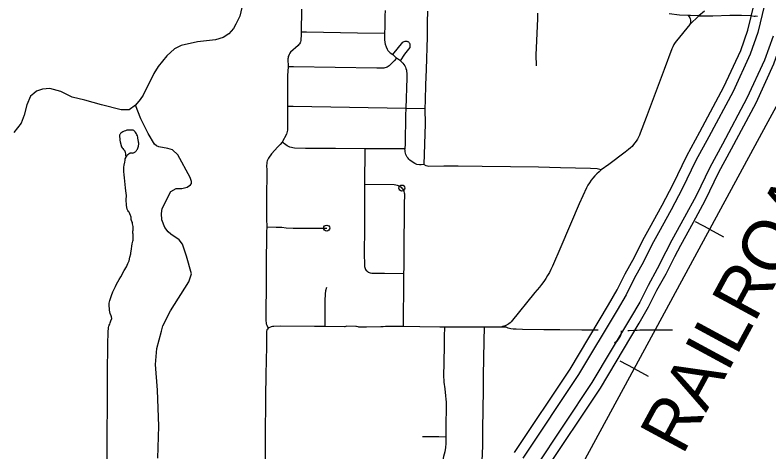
# Model space of a CAD drawing. Extents: x -19 to 366, y -4 to 359.
# Drawn here: x 149.853 to 151.042, y 186.743 to 187.433 of the extents above; entities that cross this region are included whole.
import ezdxf

# ---------------------------------------------------------------- set-up
doc = ezdxf.new("R2010")
doc.units = 0
for name, color, linetype in [('Level 15', 7, 'Continuous'), ('Level 27', 7, 'Continuous'), ('Level 33', 7, 'Continuous'), ('Level 34', 7, 'Continuous'), ('Level 35', 7, 'Continuous'), ('Level 40', 7, 'Continuous'), ('Level 60', 7, 'Continuous')]:
    doc.layers.add(name, color=color, linetype=linetype)

msp = doc.modelspace()

# ---------------------------------------------------------------- linework, layer by layer
at = {"layer": 'Level 15'}
for points in [[(151.0085, 187.4087), (151.0187, 187.452), (151.0236, 187.4807), (151.0268, 187.5035), (151.0365, 187.58), (151.0399, 187.6137), (151.041, 187.6251), (151.0436, 187.648), (151.0629, 187.8056), (151.0711, 187.8695), (151.074, 187.8952), (151.0763, 187.9135)], [(151.0923, 187.9115), (151.09, 187.8933), (151.0871, 187.8676), (151.0789, 187.8036), (151.0596, 187.6461), (151.057, 187.6235), (151.056, 187.6121), (151.0525, 187.5782), (151.0427, 187.5013), (151.0396, 187.4782), (151.0344, 187.4488), (151.0242, 187.405)], [(150.6404, 186.7422), (150.728, 186.8741), (150.7884, 186.9754), (150.8022, 186.9989), (150.815, 187.0246), (150.8295, 187.0509), (150.8429, 187.0775), (150.8531, 187.0966), (150.8731, 187.1329), (150.8905, 187.1656), (150.9122, 187.2106), (150.9327, 187.2483), (150.9707, 187.3194), (150.9971, 187.3769), (151.0085, 187.4087)], [(151.0242, 187.405), (151.0119, 187.3709), (150.985, 187.3123), (150.9468, 187.2407), (150.9264, 187.2033), (150.9047, 187.1584), (150.8872, 187.1253), (150.8672, 187.089), (150.8571, 187.0701), (150.8436, 187.0435), (150.8292, 187.0172), (150.8163, 186.9913), (150.8022, 186.9672), (150.7415, 186.8656), (150.6537, 186.7333)], [(151.0482, 187.3994), (151.0346, 187.3616), (151.0069, 187.3015), (150.9683, 187.2291), (150.9482, 187.1921), (150.9266, 187.1474), (150.9087, 187.1136), (150.8887, 187.0773), (150.8788, 187.0588), (150.8653, 187.0321), (150.8509, 187.0058), (150.8378, 186.9797), (150.8233, 186.9548), (150.7622, 186.8526), (150.673, 186.7181)], [(150.6862, 186.7092), (150.7758, 186.844), (150.837, 186.9467), (150.8519, 186.9721), (150.865, 186.9984), (150.8794, 187.0246), (150.893, 187.0515), (150.9027, 187.0697), (150.9228, 187.106), (150.9408, 187.1401), (150.9624, 187.1848), (150.9824, 187.2215), (151.0213, 187.2944), (151.0494, 187.3556), (151.0638, 187.3957)]]:
    msp.add_lwpolyline(points, dxfattribs=at)
at = {"layer": 'Level 27'}
msp.add_lwpolyline([(150.8086, 186.9343), (150.8087, 186.9316), (150.8085, 186.9301), (150.808, 186.9282), (150.8074, 186.9268), (150.806, 186.9246), (150.8036, 186.9213), (150.8016, 186.9183), (150.7979, 186.915)], dxfattribs=at)
at = {"layer": 'Level 33'}
for points in [[(150.3042, 187.442), (150.304, 187.4056)], [(150.4363, 187.4401), (150.436, 187.4316), (150.4357, 187.4141), (150.4353, 187.4037)], [(150.9401, 187.4391), (150.9313, 187.4314)], [(150.5033, 187.4387), (150.5027, 187.4214), (150.5025, 187.3981), (150.5009, 187.3469), (150.5001, 187.3224), (150.4997, 187.2982), (150.4992, 187.2848)], [(150.6764, 187.4357), (150.6764, 187.4273), (150.6748, 187.3919), (150.6741, 187.3702), (150.6745, 187.3524)], [(150.9143, 187.4321), (150.9005, 187.4324), (150.8845, 187.4345)], [(150.9143, 187.4321), (150.9158, 187.43), (150.9167, 187.4284), (150.9173, 187.4267), (150.9177, 187.4249), (150.9179, 187.4231), (150.9178, 187.4213), (150.9175, 187.4196), (150.917, 187.4178)], [(150.9313, 187.4314), (150.918, 187.4321), (150.9143, 187.4321)], [(150.9313, 187.4314), (150.917, 187.4178)], [(150.9313, 187.4314), (150.9533, 187.4317), (150.9801, 187.4323), (150.9986, 187.4324), (151.0127, 187.4319), (151.0185, 187.4312), (151.0198, 187.431)], [(151.0237, 187.4305), (151.0198, 187.431)], [(150.917, 187.4178), (150.896, 187.3922), (150.8939, 187.3892), (150.8919, 187.386), (150.8902, 187.3828), (150.8886, 187.3794), (150.8762, 187.3468), (150.8481, 187.271), (150.8388, 187.2464), (150.8375, 187.2431), (150.836, 187.2399), (150.8342, 187.2368), (150.8324, 187.2338), (150.8303, 187.2309), (150.8281, 187.2282), (150.8257, 187.2255), (150.8232, 187.223), (150.8204, 187.2207), (150.8176, 187.2186), (150.8147, 187.2166), (150.7889, 187.1968), (150.7772, 187.1884)], [(150.304, 187.4056), (150.3039, 187.4008), (150.3035, 187.3942), (150.3033, 187.3924), (150.3028, 187.3907), (150.3022, 187.3891), (150.3013, 187.3875), (150.3003, 187.3861), (150.2991, 187.3848), (150.2873, 187.3739), (150.2861, 187.3724), (150.2851, 187.3707), (150.2842, 187.369), (150.2836, 187.3672), (150.2832, 187.3654), (150.2829, 187.3635), (150.2833, 187.3508)], [(150.4353, 187.4037), (150.3927, 187.4042), (150.3124, 187.4059), (150.304, 187.4056)], [(150.4353, 187.4037), (150.4354, 187.3941), (150.4357, 187.3893), (150.4363, 187.3867), (150.4378, 187.3826), (150.4395, 187.3789), (150.4407, 187.377), (150.4418, 187.3756), (150.4444, 187.3733), (150.4484, 187.3703)], [(150.4484, 187.3703), (150.4644, 187.39), (150.4654, 187.3906), (150.4666, 187.3911), (150.4678, 187.3914), (150.469, 187.3915), (150.4702, 187.3913), (150.4716, 187.3909)], [(150.4605, 187.3607), (150.4675, 187.3708), (150.4756, 187.3817), (150.4759, 187.3829), (150.476, 187.3842), (150.4759, 187.3854), (150.4756, 187.3866), (150.4751, 187.3877), (150.4744, 187.3888), (150.4735, 187.3897), (150.4725, 187.3904), (150.4716, 187.3909)], [(150.4545, 187.3648), (150.4484, 187.3703)], [(150.4545, 187.3648), (150.4506, 187.3604), (150.4426, 187.3524), (150.4411, 187.3513), (150.4395, 187.3504), (150.4378, 187.3497), (150.4361, 187.3492), (150.4343, 187.3489), (150.4232, 187.3488), (150.292, 187.3511), (150.2833, 187.3508)], [(150.4605, 187.3607), (150.4545, 187.3648)], [(150.4605, 187.3607), (150.4643, 187.3566), (150.4658, 187.3547), (150.4672, 187.3527), (150.4683, 187.3506), (150.4692, 187.3483), (150.4698, 187.346), (150.4702, 187.3436), (150.4704, 187.3412), (150.4705, 187.3339), (150.4691, 187.2852)], [(150.2833, 187.3508), (150.2826, 187.3375), (150.2825, 187.3102), (150.2826, 187.2884)], [(150.2826, 187.2884), (150.2822, 187.2756), (150.2822, 187.2531), (150.2822, 187.2509), (150.2818, 187.2488), (150.2813, 187.2467), (150.2806, 187.2447), (150.274, 187.232)], [(150.4691, 187.2852), (150.2914, 187.2885), (150.2826, 187.2884)], [(150.4691, 187.2852), (150.4687, 187.2745), (150.468, 187.2296), (150.4676, 187.2218)], [(150.4992, 187.2848), (150.4691, 187.2852)], [(150.4992, 187.2848), (150.4993, 187.2613), (150.4974, 187.1967)], [(150.274, 187.232), (150.2709, 187.2284), (150.2673, 187.225), (150.2569, 187.2137), (150.2525, 187.2071)], [(150.4041, 187.2216), (150.3578, 187.2221), (150.3108, 187.2223), (150.2933, 187.2227), (150.2908, 187.223), (150.2885, 187.2236), (150.2862, 187.2244), (150.2839, 187.2253), (150.2818, 187.2265), (150.2798, 187.2278), (150.274, 187.232)], [(150.4041, 187.2216), (150.404, 187.1654)], [(150.4676, 187.2218), (150.4536, 187.2216), (150.4041, 187.2216)], [(150.4711, 187.2087), (150.4701, 187.2106), (150.4692, 187.2126), (150.4685, 187.2147), (150.468, 187.2168), (150.4677, 187.219), (150.4676, 187.2218)], [(150.2525, 187.2071), (150.2512, 187.2047), (150.2504, 187.2025), (150.2499, 187.2003), (150.2496, 187.198), (150.2495, 187.1957), (150.2498, 187.1876), (150.249, 187.142), (150.2491, 187.1349), (150.2494, 187.1274), (150.2495, 187.1112), (150.2497, 187.0983)], [(150.4974, 187.1967), (150.493, 187.1963), (150.4907, 187.1963), (150.4864, 187.1971), (150.4832, 187.1986), (150.4803, 187.1999), (150.4754, 187.2037), (150.4738, 187.2052), (150.4724, 187.2069), (150.4711, 187.2087)], [(150.7772, 187.1884), (150.7705, 187.1898), (150.7602, 187.1905), (150.7129, 187.1915), (150.6783, 187.1926), (150.6339, 187.193), (150.5892, 187.1936), (150.5516, 187.1945), (150.529, 187.1943), (150.505, 187.1936), (150.5008, 187.1948), (150.4974, 187.1967)], [(150.7772, 187.1884), (150.7737, 187.1855), (150.7703, 187.1823), (150.7672, 187.179), (150.7641, 187.1755), (150.7613, 187.1719), (150.7586, 187.1682), (150.7562, 187.1643), (150.7537, 187.16)], [(150.404, 187.1654), (150.4036, 187.1563), (150.4039, 187.1395), (150.4036, 187.1269), (150.4037, 187.0956), (150.4035, 187.0574), (150.4038, 187.0375), (150.4039, 187.0359), (150.4042, 187.0342), (150.4048, 187.0326), (150.4056, 187.0311), (150.4065, 187.0297)], [(150.4587, 187.1627), (150.4572, 187.1634), (150.4556, 187.1639), (150.4504, 187.1647), (150.404, 187.1654)], [(150.4587, 187.1627), (150.4602, 187.1619), (150.4615, 187.1609), (150.4627, 187.1597), (150.4638, 187.1584), (150.4647, 187.157), (150.4659, 187.1543), (150.4665, 187.1523), (150.4667, 187.1507), (150.4664, 187.133), (150.4665, 187.1126), (150.466, 187.0783), (150.4657, 187.0341), (150.4655, 187.0242)], [(150.7537, 187.16), (150.7425, 187.1348), (150.7136, 187.0671), (150.7003, 187.0363), (150.6979, 187.0313), (150.6953, 187.0263), (150.6925, 187.0215), (150.6896, 187.0168), (150.6865, 187.0121), (150.6832, 187.0076), (150.6797, 187.0032), (150.6761, 186.999), (150.6723, 186.9948), (150.6349, 186.9487), (150.6333, 186.9471), (150.6316, 186.9457), (150.6297, 186.9444), (150.6277, 186.9433), (150.6257, 186.9423), (150.6236, 186.9416), (150.6214, 186.941), (150.6191, 186.9401)], [(150.2497, 187.0983), (150.2495, 187.0902), (150.2495, 187.0669), (150.2488, 187.0599), (150.2487, 187.0558), (150.2485, 187.0369), (150.2485, 187.001), (150.2481, 186.9681), (150.2482, 186.9516), (150.2489, 186.9453), (150.2497, 186.9432), (150.2519, 186.9388)], [(150.2497, 187.0983), (150.2643, 187.0982), (150.2691, 187.0981), (150.2733, 187.0978), (150.2805, 187.0968), (150.2914, 187.0966), (150.3442, 187.0965)], [(150.4655, 187.0242), (150.4355, 187.0247), (150.4151, 187.0249), (150.4134, 187.0252), (150.4118, 187.0257), (150.4103, 187.0265), (150.4089, 187.0274), (150.4076, 187.0285), (150.4065, 187.0297)], [(150.4655, 187.0242), (150.4652, 187.017), (150.4649, 186.9412)], [(150.3417, 186.9411), (150.3419, 186.9821), (150.3421, 186.9925), (150.343, 186.9983), (150.3443, 187.0034)], [(150.3417, 186.9411), (150.325, 186.9411), (150.2711, 186.9418), (150.2609, 186.9414), (150.2588, 186.9412), (150.2566, 186.9407), (150.2519, 186.9388)], [(150.4649, 186.9412), (150.4571, 186.9411), (150.4369, 186.9412), (150.4333, 186.9407), (150.4295, 186.9405), (150.4067, 186.9404), (150.395, 186.9404), (150.3936, 186.9406), (150.391, 186.9413), (150.3901, 186.9414), (150.3759, 186.9415), (150.373, 186.9408), (150.372, 186.9408), (150.3417, 186.9411)], [(150.5301, 186.9404), (150.5224, 186.9403), (150.4909, 186.9409), (150.4649, 186.9412)], [(150.5301, 186.9404), (150.5294, 186.9253), (150.5296, 186.9098), (150.5285, 186.8619), (150.5287, 186.8566), (150.529, 186.8533), (150.5305, 186.843), (150.5318, 186.8318), (150.5323, 186.8268), (150.5326, 186.8217), (150.5327, 186.8148), (150.5323, 186.7846), (150.5322, 186.7736), (150.532, 186.7665)], [(150.5923, 186.94), (150.583, 186.9402), (150.5699, 186.9402), (150.548, 186.9404), (150.544, 186.9401), (150.54, 186.94), (150.5332, 186.9404), (150.5301, 186.9404)], [(150.5923, 186.94), (150.5921, 186.9186), (150.5911, 186.8635), (150.5911, 186.8415), (150.5901, 186.7794), (150.5898, 186.7546), (150.5892, 186.7391), (150.5891, 186.7302), (150.5893, 186.7252), (150.5897, 186.7218), (150.5904, 186.718), (150.5915, 186.7143), (150.5929, 186.7112), (150.5943, 186.7089), (150.5959, 186.7069), (150.5984, 186.7043)], [(150.6191, 186.9401), (150.614, 186.9402), (150.6063, 186.9403), (150.5923, 186.94)], [(150.7724, 186.9352), (150.7464, 186.9353), (150.7118, 186.936), (150.6867, 186.9362), (150.653, 186.9367), (150.6429, 186.9368), (150.6381, 186.9371), (150.6345, 186.9376), (150.6303, 186.9388), (150.627, 186.9401), (150.6191, 186.9401)], [(150.2519, 186.9388), (150.2506, 186.9372), (150.2499, 186.936), (150.2495, 186.9334), (150.2491, 186.9286), (150.2492, 186.9099), (150.2484, 186.8654), (150.2476, 186.8303), (150.2472, 186.7648), (150.2471, 186.7457), (150.2469, 186.7258), (150.2468, 186.7249), (150.2461, 186.7098), (150.2454, 186.7059), (150.2427, 186.6975)], [(150.8214, 186.9342), (150.8189, 186.9343)], [(150.8379, 186.9354), (150.8337, 186.9351), (150.8285, 186.9349), (150.8214, 186.9342)], [(150.8561, 186.9356), (150.8379, 186.9354)], [(150.8777, 186.9355), (150.8561, 186.9356)], [(150.8895, 186.9353), (150.8777, 186.9355)], [(150.532, 186.7665), (150.5211, 186.7669), (150.4955, 186.7672)], [(150.532, 186.7665), (150.532, 186.7567), (150.5315, 186.7503), (150.5303, 186.7436), (150.5283, 186.7359), (150.5265, 186.7242), (150.5262, 186.7174), (150.526, 186.6987)]]:
    msp.add_lwpolyline(points, dxfattribs=at)
for centre in [(150.4627, 187.1597), (150.3442, 187.0965)]:
    msp.add_circle(centre, 0.00473, dxfattribs=at)
at = {"layer": 'Level 34'}
for points in [[(150.0266, 187.2058), (150.0272, 187.2073), (150.0279, 187.2088), (150.0288, 187.2101), (150.0297, 187.2114), (150.0308, 187.2126), (150.032, 187.2137), (150.0333, 187.2147), (150.0342, 187.215), (150.035, 187.2152), (150.0358, 187.2152), (150.0361, 187.2152), (150.0372, 187.215), (150.0382, 187.2151), (150.0393, 187.2153), (150.0404, 187.2156), (150.0414, 187.2161), (150.0423, 187.2167), (150.0431, 187.2174), (150.0438, 187.2182), (150.0444, 187.2191), (150.0448, 187.2198), (150.0456, 187.2212), (150.0463, 187.2226), (150.0469, 187.2241), (150.0473, 187.2256), (150.0476, 187.2272), (150.0478, 187.2287), (150.0477, 187.2303), (150.0476, 187.2319), (150.0473, 187.2332), (150.0465, 187.2384), (150.0462, 187.2402), (150.0457, 187.2419), (150.045, 187.2435), (150.0442, 187.2451), (150.0433, 187.2466), (150.0423, 187.2481), (150.042, 187.2485), (150.0414, 187.2492), (150.0408, 187.2498), (150.04, 187.2504), (150.0392, 187.2508), (150.0383, 187.251), (150.0374, 187.2511), (150.0368, 187.2511), (150.0342, 187.2513), (150.0324, 187.2513), (150.029, 187.251), (150.0268, 187.2502), (150.0247, 187.2493), (150.0227, 187.2482), (150.0195, 187.2463), (150.0188, 187.2456), (150.0182, 187.245), (150.0178, 187.2442), (150.0176, 187.2434), (150.0174, 187.2426), (150.0175, 187.2418), (150.0175, 187.2413), (150.0175, 187.2408), (150.0177, 187.2381), (150.018, 187.2355), (150.0185, 187.2329), (150.02, 187.2266), (150.0202, 187.2262), (150.0208, 187.2247), (150.0216, 187.2233), (150.0225, 187.2219), (150.0236, 187.2207), (150.0238, 187.2205), (150.0245, 187.2199), (150.0251, 187.2192), (150.0256, 187.2184), (150.0259, 187.2176), (150.0261, 187.2167), (150.0263, 187.216), (150.0268, 187.2137), (150.0271, 187.2114), (150.0274, 187.209), (150.0266, 187.2058)], [(150.0287, 187.1311), (150.0286, 187.1324), (150.0283, 187.1351), (150.0279, 187.1387), (150.0277, 187.1416), (150.0277, 187.1432), (150.0279, 187.1443), (150.0282, 187.1454), (150.0283, 187.1472), (150.0282, 187.1483), (150.0277, 187.151), (150.0267, 187.1602), (150.0252, 187.1758), (150.0248, 187.1805), (150.0245, 187.1856), (150.0243, 187.1898), (150.0245, 187.1929), (150.0247, 187.1956), (150.0256, 187.2008), (150.0262, 187.2038), (150.0266, 187.2058)], [(149.9981, 186.7238), (149.9981, 186.7502), (149.9982, 186.7869), (149.9986, 186.8029), (149.9985, 186.83), (149.9983, 186.8579), (149.9984, 186.8617), (149.9984, 186.8682), (149.9983, 186.874), (149.9984, 186.8782), (149.9987, 186.887), (149.999, 186.8935), (149.9991, 186.8999), (149.9991, 186.9072), (149.999, 186.9134), (149.9991, 186.9178), (149.9994, 186.928), (149.9997, 186.9335), (150, 186.9382), (150.0003, 186.9399), (150.0007, 186.9417), (150.0013, 186.9432), (150.0021, 186.9448), (150.0028, 186.947), (150.0039, 186.9503), (150.0051, 186.9538), (150.0051, 186.9544), (150.005, 186.9554), (150.0049, 186.9563), (150.0043, 186.9583), (150.0029, 186.9617), (150.0015, 186.9671), (150.0014, 186.9684), (150.0009, 186.9744), (150.0009, 186.9763), (150.0012, 186.9781), (150.0016, 186.9803), (150.0022, 186.9822), (150.0034, 186.9853), (150.0049, 186.99), (150.007, 186.9957), (150.0089, 187.0001), (150.011, 187.0045), (150.0129, 187.008), (150.0169, 187.0156), (150.0196, 187.0198), (150.025, 187.0294), (150.0283, 187.0356), (150.0305, 187.0406), (150.0324, 187.0451), (150.0339, 187.0506), (150.0351, 187.0557), (150.0353, 187.0567), (150.0355, 187.0577), (150.0358, 187.0601), (150.0364, 187.0639), (150.0369, 187.068), (150.0375, 187.0717), (150.0385, 187.0758), (150.0388, 187.0775), (150.0389, 187.0785), (150.039, 187.0795), (150.039, 187.0807), (150.039, 187.082), (150.039, 187.0832), (150.0389, 187.0842), (150.0389, 187.0854), (150.0388, 187.0865), (150.0387, 187.0873), (150.0385, 187.0879), (150.0383, 187.0885), (150.0382, 187.089), (150.0382, 187.0898), (150.0382, 187.0908), (150.0385, 187.0919), (150.0387, 187.0931), (150.0389, 187.0942), (150.039, 187.0954), (150.039, 187.0967), (150.0389, 187.099), (150.0385, 187.1014), (150.0381, 187.1033), (150.0377, 187.1051), (150.0371, 187.107), (150.0359, 187.1102), (150.0358, 187.1114), (150.0358, 187.1129), (150.0357, 187.114), (150.0354, 187.1153), (150.0348, 187.1165), (150.0338, 187.1188), (150.0326, 187.1215), (150.0318, 187.1226), (150.0307, 187.1244), (150.0296, 187.1266), (150.029, 187.1288), (150.0288, 187.13), (150.0287, 187.1311)]]:
    msp.add_lwpolyline(points, dxfattribs=at)
at = {"layer": 'Level 35'}
for points in [[(150.2101, 187.4444), (150.207, 187.4311), (150.2011, 187.4182), (150.1971, 187.4113), (150.1897, 187.403), (150.1809, 187.3975), (150.1686, 187.3934), (150.1406, 187.3902), (150.1144, 187.3845), (150.1043, 187.3792), (150.0923, 187.3683), (150.0782, 187.3517), (150.0714, 187.3403), (150.0548, 187.3064), (150.0502, 187.2996), (150.0425, 187.2905), (150.0329, 187.2833), (150.02, 187.2833), (149.9888, 187.291), (149.9627, 187.2984), (149.9427, 187.3033), (149.9249, 187.3121), (149.9074, 187.3168), (149.8962, 187.3157), (149.8866, 187.3128), (149.8821, 187.3091)], [(149.8821, 187.3091), (149.8771, 187.3048), (149.8711, 187.2908), (149.8672, 187.2748), (149.8624, 187.2622), (149.8509, 187.2475)], [(150.1239, 187.1612), (150.1292, 187.1646), (150.1307, 187.1667), (150.1312, 187.1698), (150.1289, 187.1766), (150.1095, 187.212), (150.1011, 187.2201), (150.0935, 187.2222), (150.0793, 187.2246), (150.0755, 187.2263), (150.0727, 187.2289), (150.0626, 187.2456), (150.0511, 187.2691), (150.0425, 187.2905)], [(150.0777, 186.7337), (150.0796, 186.7841), (150.0771, 186.8408), (150.0743, 186.8814), (150.0763, 186.9065), (150.0834, 186.9341), (150.0858, 186.9421), (150.0979, 186.9659), (150.1265, 187.0118), (150.1308, 187.0241), (150.1229, 187.0524), (150.1166, 187.071), (150.1115, 187.0782), (150.0986, 187.0868), (150.094, 187.0908), (150.0891, 187.0972), (150.0843, 187.1097), (150.0835, 187.1198), (150.0848, 187.1274), (150.0985, 187.1542), (150.107, 187.159), (150.1159, 187.1591), (150.1239, 187.1612)]]:
    msp.add_lwpolyline(points, dxfattribs=at)
at = {"layer": 'Level 40'}
for p, q in [((150.948, 187.0947), (150.926, 187.1066)), ((150.948, 187.0947), (150.97, 187.0828)), ((150.8291, 186.8748), (150.8071, 186.8867)), ((150.8291, 186.8748), (150.8511, 186.8628))]:
    msp.add_line(p, q, dxfattribs=at)
for points in [[(151.8694, 187.8522), (151.5278, 187.7128), (151.4153, 187.6676), (151.3603, 187.6428), (151.3385, 187.6313), (151.3124, 187.6158), (151.29, 187.6019), (151.2702, 187.5877), (151.2501, 187.5715), (151.2303, 187.5537), (151.2112, 187.5359), (151.195, 187.5178), (151.1759, 187.496), (151.1597, 187.4749), (151.1436, 187.4514), (151.1264, 187.4237), (151.04, 187.2643), (150.9414, 187.0825), (150.8385, 186.8921), (150.7481, 186.7258), (150.6872, 186.6117)], [(151.1264, 187.4237), (151.04, 187.2643), (150.9414, 187.0825), (150.8385, 186.8921), (150.7481, 186.7258), (150.6696, 186.5789), (150.632, 186.5149), (150.5822, 186.4437), (150.5266, 186.3755), (150.4929, 186.3388), (150.438, 186.2869), (150.3642, 186.2215), (150.1372, 186.0221), (149.8374, 185.7572), (149.5524, 185.5073), (149.4673, 185.4404), (149.2229, 185.2697), (148.9147, 185.0539)]]:
    msp.add_lwpolyline(points, dxfattribs=at)
at = {"layer": 'Level 60'}
for points in [[(154.1159, 1.8709), (153.9063, 10.4874), (153.696, 19.1041), (153.485, 27.7209), (153.2733, 36.3378), (153.0608, 44.9549), (152.8476, 53.5721), (152.6337, 62.1894), (152.419, 70.8069), (152.2036, 79.4245), (151.9875, 88.0422), (151.7707, 96.6601), (151.5531, 105.2782), (151.3348, 113.8963), (151.1158, 122.5147), (150.8961, 131.1331), (150.6757, 139.7517), (150.4545, 148.3704), (150.2326, 156.9893), (150.0101, 165.6083), (149.7867, 174.2275), (149.5627, 182.8468), (149.338, 191.4662), (149.1125, 200.0858), (148.8864, 208.7055), (148.6595, 217.3254), (148.4319, 225.9454), (148.2037, 234.5655), (147.9747, 243.1858), (147.745, 251.8063), (147.5146, 260.4269), (147.2835, 269.0476), (147.0517, 277.6685), (146.8191, 286.2895), (146.5859, 294.9106), (146.352, 303.5319), (146.1174, 312.1534), (145.8821, 320.775), (145.6461, 329.3967), (145.4094, 338.0186), (145.172, 346.6406)], [(0, 180.8999), (7.1228, 180.9044), (14.2457, 180.9176), (21.3685, 180.9397), (28.4912, 180.9706), (35.614, 181.0103), (42.7366, 181.0589), (49.8592, 181.1163), (56.9818, 181.1825), (64.1042, 181.2575), (71.2266, 181.3414), (78.3488, 181.4341), (85.4709, 181.5357), (92.5929, 181.646), (99.7147, 181.7652), (106.8364, 181.8933), (113.9579, 182.0301), (121.0793, 182.1758), (128.2005, 182.3303), (135.3214, 182.4936), (142.4422, 182.6658), (149.5627, 182.8468), (156.683, 183.0366), (163.8031, 183.2352), (170.9229, 183.4427), (178.0425, 183.659), (185.1617, 183.8841), (192.2807, 184.1181), (199.3994, 184.3608), (206.5178, 184.6124), (213.6359, 184.8728), (220.7537, 185.1421), (227.8711, 185.4201), (234.9881, 185.707), (242.1048, 186.0027), (249.2212, 186.3073), (256.3371, 186.6206), (263.4526, 186.9428), (270.5678, 187.2738), (277.6825, 187.6136), (284.7968, 187.9622), (291.9107, 188.3197), (299.0241, 188.6859), (306.1371, 189.061), (313.2495, 189.4449), (320.3615, 189.8377), (327.4731, 190.2392), (334.5841, 190.6495), (341.6946, 191.0687)]]:
    msp.add_spline(points, degree=3, dxfattribs=at)

# ---------------------------------------------------------------- texts
at = {"layer": 'Level 40'}
msp.add_text('RAILROAD', height=0.08, rotation=61.5546, dxfattribs=at).set_placement((150.9055, 186.7367))

doc.saveas('drawing.dxf')
